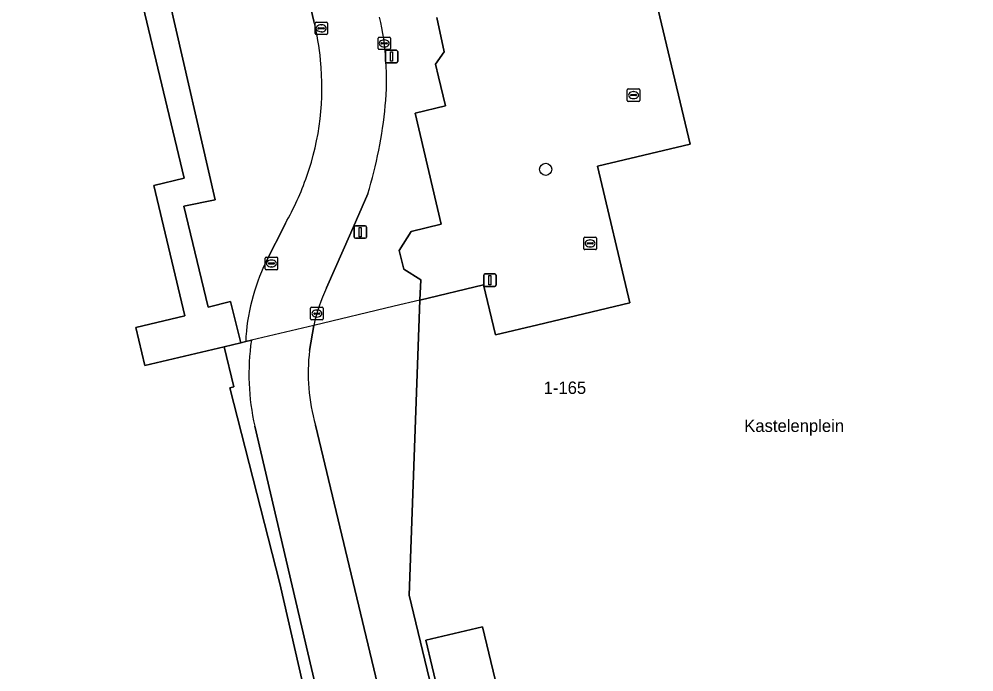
# Model space of a CAD drawing. Extents: x 158031 to 159244, y 380104 to 381214.
# Drawn here: x 158633 to 158709.8, y 381069.6 to 381122.2 of the extents above; entities that cross this region are included whole.
import ezdxf

# ---------------------------------------------------------------- set-up
doc = ezdxf.new("R2010")
doc.units = 0
for name, color, linetype in [('IMGEO_Boom', 7, 'Continuous'), ('IMGEO_Erf', 7, 'Continuous'), ('IMGEO_Fietspad_open', 7, 'Continuous'), ('IMGEO_Groenvoorziening', 7, 'Continuous'), ('IMGEO_Kolk', 7, 'Continuous'), ('IMGEO_Lichtmast', 7, 'Continuous'), ('IMGEO_Openbare_ruimte_label', 7, 'Continuous'), ('IMGEO_Pand', 7, 'Continuous'), ('IMGEO_Pand_nummerreeks', 7, 'Continuous'), ('IMGEO_Pand_overbouw', 7, 'Continuous'), ('IMGEO_Voetpad_open', 7, 'Continuous')]:
    doc.layers.add(name, color=color, linetype=linetype)

msp = doc.modelspace()

# ---------------------------------------------------------------- linework, layer by layer
at = {"layer": 'IMGEO_Boom'}
msp.add_circle((158675.313, 381110.081), 0.489, dxfattribs=at)
at = {"layer": 'IMGEO_Erf'}
msp.add_lwpolyline([(158649.956, 381099.453), (158648.16, 381098.984), (158646.199, 381107.111), (158648.716, 381107.638), (158645.048, 381123.62), (158652.56, 381125.45), (158652.278, 381126.645), (158645.129, 381124.941), (158643.16, 381133.203), (158643.063, 381133.582), (158640.707, 381133.047), (158640.926, 381132.147), (158638.737, 381131.547), (158639.036, 381130.293), (158641.122, 381130.79), (158646.229, 381109.362), (158643.793, 381108.782), (158646.294, 381098.289), (158642.351, 381097.35), (158643.08, 381094.288), (158649.46, 381095.809), (158650.797, 381096.127)], close=True, dxfattribs=at)
for points in [[(158666.549, 381122.304), (158667.138, 381119.545), (158666.437, 381118.553), (158666.683, 381117.527), (158667.246, 381115.177), (158664.817, 381114.595), (158666.898, 381105.662), (158664.506, 381105.072), (158663.525, 381103.55), (158663.903, 381102.051), (158665.264, 381101.197), (158665.203, 381099.561), (158670.307, 381100.778), (158671.265, 381096.758), (158674.689, 381097.574), (158682.089, 381099.338), (158679.469, 381110.332), (158686.935, 381112.111), (158682.717, 381129.81)], [(158671.249, 381069.048), (158670.241, 381073.279), (158665.679, 381072.191), (158666.699, 381067.911)]]:
    msp.add_lwpolyline(points, dxfattribs=at)
at = {"layer": 'IMGEO_Fietspad_open'}
for points in [[(158653.459, 381158.427), (158651.531, 381158.158), (158648.233, 381157.697), (158649.108, 381154.003), (158649.795, 381151.135), (158651.444, 381144.249), (158652.063, 381141.667), (158652.167, 381141.311), (158652.355, 381140.507), (158653.482, 381135.663), (158655.403, 381127.39), (158656.665, 381122.001)], [(158657.693, 381100.542), (158659.649, 381104.979), (158661, 381108.111)], [(158654.376, 381105.727), (158652.8, 381102.604)], [(158656.314, 381095.499), (158656.651, 381097.523)], [(158651.181, 381096.219), (158651.637, 381096.328)], [(158651.91, 381089.41), (158658.223, 381062.478), (158658.774, 381060.069), (158658.818, 381059.878), (158658.497, 381059.8), (158667.371, 381022.499), (158667.86, 381020.483), (158667.967, 381020.043), (158672.035, 381003.268), (158672.361, 381001.891), (158674.016, 380996.666), (158679.129, 380974.762), (158684.079, 380953.998), (158684.223, 380952.937), (158685.897, 380945.401), (158685.924, 380945.089), (158689.094, 380932.233), (158689.866, 380929.463)], [(158710.978, 380861.027), (158709.641, 380866.489), (158709.619, 380866.64), (158709.463, 380867.521), (158707.319, 380876.312), (158699.376, 380909.991), (158693.603, 380934.169), (158688.921, 380954.272), (158678.032, 381000), (158677.125, 381004.39), (158673.033, 381021.228), (158672.927, 381021.669), (158667.035, 381046.28), (158663.617, 381061.042), (158663.576, 381061.221), (158663, 381063.616), (158656.793, 381089.506)]]:
    msp.add_lwpolyline(points, dxfattribs=at)
for centre, radius, start, end in [((158637.564, 381117.118), 19.715, 5.07086, 14.33871), ((158639.727, 381117.327), 22.787, 354.64078, 12.68988), ((158635.964, 381116.636), 21.354, 340.55299, 5.98176), ((158626.724, 381118.634), 35.855, 342.93339, 354.50272), ((158634.049, 381117.242), 23.362, 330.46855, 340.71401), ((158667.53, 381095.471), 16.366, 154.16219, 177.38137), ((158671.379, 381094.129), 15.114, 154.89322, 167.02282), ((158670.578, 381093.611), 19.135, 171.83722, 192.68247), ((158671.651, 381093.709), 15.441, 173.3437, 195.79578)]:
    msp.add_arc(centre, radius, start, end, dxfattribs=at)
at = {"layer": 'IMGEO_Groenvoorziening'}
for points in [[(158656.665, 381122.001), (158655.403, 381127.39), (158652.278, 381126.645), (158652.56, 381125.45), (158645.048, 381123.62), (158648.716, 381107.638), (158646.199, 381107.111), (158648.16, 381098.984), (158649.956, 381099.453), (158650.797, 381096.127), (158651.181, 381096.219)], [(158652.8, 381102.604), (158654.376, 381105.727)]]:
    msp.add_lwpolyline(points, dxfattribs=at)
for centre, radius, start, end in [((158637.564, 381117.118), 19.715, 5.07086, 14.33871), ((158635.964, 381116.636), 21.354, 340.55299, 5.98176), ((158634.049, 381117.242), 23.362, 330.46855, 340.71401), ((158667.53, 381095.471), 16.366, 154.16219, 177.38137)]:
    msp.add_arc(centre, radius, start, end, dxfattribs=at)
at = {"layer": 'IMGEO_Kolk'}
for p, q in [((158656.838, 381121.925), (158657.69, 381121.925)), ((158656.763, 381120.999), (158656.763, 381121.851)), ((158657.022, 381121.419), (158657.022, 381121.431)), ((158657.46, 381121.382), (158657.062, 381121.382)), ((158657.065, 381121.468), (158657.463, 381121.468)), ((158657.274, 381121.145), (158657.249, 381121.145)), ((158657.251, 381121.705), (158657.276, 381121.705)), ((158657.506, 381121.431), (158657.506, 381121.419)), ((158657.764, 381121.851), (158657.764, 381120.999)), ((158657.69, 381120.925), (158656.838, 381120.925)), ((158661.83, 381119.788), (158661.83, 381120.64)), ((158661.905, 381120.714), (158662.757, 381120.714)), ((158662.318, 381120.494), (158662.343, 381120.494)), ((158662.831, 381120.64), (158662.831, 381119.788)), ((158662.757, 381119.714), (158661.905, 381119.714)), ((158662.089, 381120.208), (158662.089, 381120.22)), ((158662.527, 381120.171), (158662.129, 381120.171)), ((158662.132, 381120.257), (158662.53, 381120.257)), ((158662.341, 381119.934), (158662.316, 381119.934)), ((158662.573, 381120.22), (158662.573, 381120.208)), ((158681.953, 381116.55), (158682.805, 381116.55)), ((158681.878, 381115.624), (158681.878, 381116.476)), ((158682.137, 381116.044), (158682.137, 381116.056)), ((158682.575, 381116.007), (158682.177, 381116.007)), ((158682.18, 381116.093), (158682.578, 381116.093)), ((158682.389, 381115.77), (158682.364, 381115.77)), ((158682.366, 381116.33), (158682.391, 381116.33)), ((158682.621, 381116.056), (158682.621, 381116.044)), ((158682.879, 381116.476), (158682.879, 381115.624)), ((158682.805, 381115.55), (158681.953, 381115.55)), ((158678.388, 381103.694), (158678.388, 381104.546)), ((158678.463, 381104.62), (158679.315, 381104.62)), ((158678.876, 381104.4), (158678.901, 381104.4)), ((158679.389, 381104.546), (158679.389, 381103.694)), ((158679.315, 381103.62), (158678.463, 381103.62)), ((158678.647, 381104.114), (158678.647, 381104.126)), ((158679.085, 381104.077), (158678.687, 381104.077)), ((158678.69, 381104.163), (158679.088, 381104.163)), ((158678.899, 381103.84), (158678.874, 381103.84)), ((158679.131, 381104.126), (158679.131, 381104.114)), ((158652.753, 381102.08), (158652.753, 381102.932)), ((158652.828, 381103.006), (158653.68, 381103.006)), ((158653.241, 381102.786), (158653.266, 381102.786)), ((158653.754, 381102.932), (158653.754, 381102.08)), ((158653.68, 381102.006), (158652.828, 381102.006)), ((158653.012, 381102.5), (158653.012, 381102.512)), ((158653.45, 381102.463), (158653.052, 381102.463)), ((158653.055, 381102.549), (158653.453, 381102.549)), ((158653.264, 381102.226), (158653.239, 381102.226)), ((158653.496, 381102.512), (158653.496, 381102.5)), ((158656.407, 381098.052), (158656.407, 381098.904)), ((158656.482, 381098.978), (158657.334, 381098.978)), ((158657.408, 381098.904), (158657.408, 381098.052)), ((158656.666, 381098.472), (158656.666, 381098.484)), ((158657.104, 381098.435), (158656.706, 381098.435)), ((158656.709, 381098.521), (158657.107, 381098.521)), ((158656.918, 381098.198), (158656.893, 381098.198)), ((158656.895, 381098.758), (158656.92, 381098.758)), ((158657.15, 381098.484), (158657.15, 381098.472)), ((158657.334, 381097.978), (158656.482, 381097.978))]:
    msp.add_line(p, q, dxfattribs=at)
for points in [[(158656.838, 381121.925), (158657.69, 381121.925)], [(158656.763, 381120.999), (158656.763, 381121.851)], [(158657.764, 381121.851), (158657.764, 381120.999)], [(158657.69, 381120.925), (158656.838, 381120.925)], [(158661.83, 381119.788), (158661.83, 381120.64)], [(158661.905, 381120.714), (158662.757, 381120.714)], [(158662.831, 381120.64), (158662.831, 381119.788)], [(158662.757, 381119.714), (158661.905, 381119.714)], [(158681.953, 381116.55), (158682.805, 381116.55)], [(158681.878, 381115.624), (158681.878, 381116.476)], [(158682.879, 381116.476), (158682.879, 381115.624)], [(158682.805, 381115.55), (158681.953, 381115.55)], [(158678.388, 381103.694), (158678.388, 381104.546)], [(158678.463, 381104.62), (158679.315, 381104.62)], [(158679.389, 381104.546), (158679.389, 381103.694)], [(158679.315, 381103.62), (158678.463, 381103.62)], [(158652.753, 381102.08), (158652.753, 381102.932)], [(158652.828, 381103.006), (158653.68, 381103.006)], [(158653.754, 381102.932), (158653.754, 381102.08)], [(158653.68, 381102.006), (158652.828, 381102.006)], [(158656.407, 381098.052), (158656.407, 381098.904)], [(158656.482, 381098.978), (158657.334, 381098.978)], [(158657.408, 381098.904), (158657.408, 381098.052)], [(158657.334, 381097.978), (158656.482, 381097.978)]]:
    msp.add_lwpolyline(points, dxfattribs=at)
for centre, radius, start, end in [((158656.84, 381121.849), 0.0765, 91.55205, 178.44795), ((158656.84, 381121.849), 0.0765, 91.55205, 178.44795), ((158657.688, 381121.849), 0.0765, 1.55205, 88.44795), ((158657.688, 381121.849), 0.0765, 1.55205, 88.44795), ((158657.062, 381121.428), 0.0403, 85.87752, 175.75265), ((158657.059, 381121.418), 0.0366, 178.93798, 274.71019), ((158657.463, 381121.425), 0.043, 264.86636, 352.45326), ((158657.467, 381121.43), 0.0386, 1.73085, 96.63898), ((158656.84, 381121.001), 0.0765, 181.55205, 268.44795), ((158656.84, 381121.001), 0.0765, 181.55205, 268.44795), ((158657.688, 381121.001), 0.0765, 271.55205, 358.44795), ((158657.688, 381121.001), 0.0765, 271.55205, 358.44795), ((158661.907, 381120.638), 0.0765, 91.55205, 178.44795), ((158661.907, 381120.638), 0.0765, 91.55205, 178.44795), ((158662.755, 381120.638), 0.0765, 1.55205, 88.44795), ((158662.755, 381120.638), 0.0765, 1.55205, 88.44795), ((158661.907, 381119.79), 0.0765, 181.55205, 268.44795), ((158661.907, 381119.79), 0.0765, 181.55205, 268.44795), ((158662.129, 381120.217), 0.0403, 85.87752, 175.75265), ((158662.126, 381120.207), 0.0366, 178.93798, 274.71019), ((158662.53, 381120.214), 0.043, 264.86636, 352.45326), ((158662.534, 381120.219), 0.0386, 1.73085, 96.63898), ((158662.755, 381119.79), 0.0765, 271.55205, 358.44795), ((158662.755, 381119.79), 0.0765, 271.55205, 358.44795), ((158681.955, 381116.474), 0.0765, 91.55205, 178.44795), ((158681.955, 381116.474), 0.0765, 91.55205, 178.44795), ((158682.803, 381116.474), 0.0765, 1.55205, 88.44795), ((158682.803, 381116.474), 0.0765, 1.55205, 88.44795), ((158682.177, 381116.053), 0.0403, 85.87752, 175.75265), ((158682.174, 381116.043), 0.0366, 178.93798, 274.71019), ((158682.578, 381116.05), 0.043, 264.86636, 352.45326), ((158682.582, 381116.055), 0.0386, 1.73085, 96.63898), ((158681.955, 381115.626), 0.0765, 181.55205, 268.44795), ((158681.955, 381115.626), 0.0765, 181.55205, 268.44795), ((158682.803, 381115.626), 0.0765, 271.55205, 358.44795), ((158682.803, 381115.626), 0.0765, 271.55205, 358.44795), ((158678.465, 381104.544), 0.0765, 91.55205, 178.44795), ((158678.465, 381104.544), 0.0765, 91.55205, 178.44795), ((158679.313, 381104.544), 0.0765, 1.55205, 88.44795), ((158679.313, 381104.544), 0.0765, 1.55205, 88.44795), ((158678.465, 381103.696), 0.0765, 181.55205, 268.44795), ((158678.465, 381103.696), 0.0765, 181.55205, 268.44795), ((158678.687, 381104.123), 0.0403, 85.87752, 175.75265), ((158678.684, 381104.113), 0.0366, 178.93798, 274.71019), ((158679.088, 381104.12), 0.043, 264.86636, 352.45326), ((158679.092, 381104.125), 0.0386, 1.73085, 96.63898), ((158679.313, 381103.696), 0.0765, 271.55205, 358.44795), ((158679.313, 381103.696), 0.0765, 271.55205, 358.44795), ((158652.83, 381102.93), 0.0765, 91.55205, 178.44795), ((158652.83, 381102.93), 0.0765, 91.55205, 178.44795), ((158653.678, 381102.93), 0.0765, 1.55205, 88.44795), ((158653.678, 381102.93), 0.0765, 1.55205, 88.44795), ((158652.83, 381102.082), 0.0765, 181.55205, 268.44795), ((158652.83, 381102.082), 0.0765, 181.55205, 268.44795), ((158653.052, 381102.509), 0.0403, 85.87752, 175.75265), ((158653.049, 381102.499), 0.0366, 178.93798, 274.71019), ((158653.453, 381102.506), 0.043, 264.86636, 352.45326), ((158653.457, 381102.511), 0.0386, 1.73085, 96.63898), ((158653.678, 381102.082), 0.0765, 271.55205, 358.44795), ((158653.678, 381102.082), 0.0765, 271.55205, 358.44795), ((158656.484, 381098.902), 0.0765, 91.55205, 178.44795), ((158656.484, 381098.902), 0.0765, 91.55205, 178.44795), ((158657.332, 381098.902), 0.0765, 1.55205, 88.44795), ((158657.332, 381098.902), 0.0765, 1.55205, 88.44795), ((158656.706, 381098.481), 0.0403, 85.87752, 175.75265), ((158656.703, 381098.471), 0.0366, 178.93798, 274.71019), ((158657.107, 381098.478), 0.043, 264.86636, 352.45326), ((158657.111, 381098.483), 0.0386, 1.73085, 96.63898), ((158656.484, 381098.054), 0.0765, 181.55205, 268.44795), ((158656.484, 381098.054), 0.0765, 181.55205, 268.44795), ((158657.332, 381098.054), 0.0765, 271.55205, 358.44795), ((158657.332, 381098.054), 0.0765, 271.55205, 358.44795)]:
    msp.add_arc(centre, radius, start, end, dxfattribs=at)
for centre, major_axis, ratio, start_param, end_param in [((158657.25, 381121.425), (-0.387, 0.002), 0.722429, 4.712389, 7.853982), ((158657.275, 381121.425), (-0.39, 0.002), 0.717154, 1.570796, 4.712389), ((158662.317, 381120.214), (-0.387, 0.002), 0.722429, 4.712389, 7.853982), ((158662.342, 381120.214), (-0.39, 0.002), 0.717154, 1.570796, 4.712389), ((158682.365, 381116.05), (-0.387, 0.002), 0.722429, 4.712389, 7.853982), ((158682.39, 381116.05), (-0.39, 0.002), 0.717154, 1.570796, 4.712389), ((158678.875, 381104.12), (-0.387, 0.002), 0.722429, 4.712389, 7.853982), ((158678.9, 381104.12), (-0.39, 0.002), 0.717154, 1.570796, 4.712389), ((158653.24, 381102.506), (-0.387, 0.002), 0.722429, 4.712389, 7.853982), ((158653.265, 381102.506), (-0.39, 0.002), 0.717154, 1.570796, 4.712389), ((158656.894, 381098.478), (-0.387, 0.002), 0.722429, 4.712389, 7.853982), ((158656.919, 381098.478), (-0.39, 0.002), 0.717154, 1.570796, 4.712389)]:
    msp.add_ellipse(centre, major_axis=major_axis, ratio=ratio, start_param=start_param, end_param=end_param, dxfattribs=at)
at = {"layer": 'IMGEO_Lichtmast'}
for p, q in [((158662.519, 381119.656), (158663.309, 381119.656)), ((158663.309, 381119.656), (158662.519, 381119.656)), ((158662.419, 381118.756), (158662.419, 381119.556)), ((158662.419, 381119.556), (158662.419, 381118.756)), ((158663.409, 381119.556), (158663.409, 381118.756)), ((158663.409, 381118.756), (158663.409, 381119.556)), ((158663.309, 381118.656), (158662.519, 381118.656)), ((158662.519, 381118.656), (158663.309, 381118.656)), ((158659.902, 381104.629), (158659.902, 381105.429)), ((158659.902, 381105.429), (158659.902, 381104.629)), ((158660.002, 381105.529), (158660.792, 381105.529)), ((158660.792, 381105.529), (158660.002, 381105.529)), ((158660.892, 381105.429), (158660.892, 381104.629)), ((158660.892, 381104.629), (158660.892, 381105.429)), ((158660.792, 381104.529), (158660.002, 381104.529)), ((158660.002, 381104.529), (158660.792, 381104.529)), ((158670.328, 381100.763), (158670.328, 381101.563)), ((158670.328, 381101.563), (158670.328, 381100.763)), ((158670.428, 381101.663), (158671.218, 381101.663)), ((158671.218, 381101.663), (158670.428, 381101.663)), ((158671.318, 381101.563), (158671.318, 381100.763)), ((158671.318, 381100.763), (158671.318, 381101.563)), ((158671.218, 381100.663), (158670.428, 381100.663)), ((158670.428, 381100.663), (158671.218, 381100.663))]:
    msp.add_line(p, q, dxfattribs=at)
for points in [[(158662.839, 381119.531), (158662.989, 381119.531), (158662.989, 381118.781), (158662.839, 381118.781), (158662.839, 381119.531)], [(158660.322, 381105.404), (158660.472, 381105.404), (158660.472, 381104.654), (158660.322, 381104.654), (158660.322, 381105.404)], [(158670.748, 381101.538), (158670.898, 381101.538), (158670.898, 381100.788), (158670.748, 381100.788), (158670.748, 381101.538)]]:
    msp.add_lwpolyline(points, dxfattribs=at)
for centre, start, end in [((158662.519, 381119.556), 90, 180), ((158662.519, 381119.556), 90, 180), ((158663.309, 381119.556), 0, 90), ((158663.309, 381119.556), 360, 90), ((158662.519, 381118.756), 180, 270), ((158662.519, 381118.756), 180, 270), ((158663.309, 381118.756), 270, 0), ((158663.309, 381118.756), 270, 0), ((158660.002, 381105.429), 90, 180), ((158660.002, 381105.429), 90, 180), ((158660.792, 381105.429), 0, 90), ((158660.792, 381105.429), 360, 90), ((158660.002, 381104.629), 180, 270), ((158660.002, 381104.629), 180, 270), ((158660.792, 381104.629), 270, 0), ((158660.792, 381104.629), 270, 0), ((158670.428, 381101.563), 90, 180), ((158670.428, 381101.563), 90, 180), ((158671.218, 381101.563), 0, 90), ((158671.218, 381101.563), 360, 90), ((158670.428, 381100.763), 180, 270), ((158670.428, 381100.763), 180, 270), ((158671.218, 381100.763), 270, 0), ((158671.218, 381100.763), 270, 0)]:
    msp.add_arc(centre, 0.1, start, end, dxfattribs=at)
at = {"layer": 'IMGEO_Pand'}
for points in [[(158649.91, 381092.506), (158650.231, 381092.583), (158649.46, 381095.809), (158643.08, 381094.288), (158642.351, 381097.35), (158646.294, 381098.289), (158643.793, 381108.782), (158646.229, 381109.362), (158641.122, 381130.79), (158639.036, 381130.293), (158638.737, 381131.547), (158637.803, 381135.465), (158634.392, 381134.652), (158633.67, 381137.679), (158625.876, 381135.822)], [(158682.717, 381129.81), (158686.935, 381112.111), (158679.469, 381110.332), (158682.089, 381099.338), (158674.689, 381097.574), (158671.265, 381096.758), (158670.307, 381100.778), (158665.203, 381099.561), (158664.329, 381075.825), (158667.037, 381064.578)], [(158619.522, 381070.32), (158619.776, 381069.252), (158609.269, 381066.698), (158610.081, 381063.256), (158610.74, 381060.463), (158617.983, 381029.77), (158618.628, 381027.038), (158651.493, 381034.852), (158645.733, 381059.501), (158657.25, 381062.246), (158653.932, 381076.761), (158649.91, 381092.506)], [(158666.699, 381067.911), (158665.679, 381072.191), (158670.241, 381073.279), (158671.249, 381069.048)]]:
    msp.add_lwpolyline(points, dxfattribs=at)
at = {"layer": 'IMGEO_Pand_overbouw'}
msp.add_lwpolyline([(158657.25, 381062.246), (158658.223, 381062.478), (158663, 381063.616), (158667.037, 381064.578), (158664.329, 381075.825), (158665.203, 381099.561), (158663.133, 381099.068), (158656.651, 381097.523), (158651.637, 381096.328), (158651.181, 381096.219), (158650.797, 381096.127), (158649.46, 381095.809), (158650.231, 381092.583), (158649.91, 381092.506), (158653.932, 381076.761)], close=True, dxfattribs=at)
at = {"layer": 'IMGEO_Voetpad_open'}
for points in [[(158667.037, 381064.578), (158664.329, 381075.825), (158665.203, 381099.561), (158665.264, 381101.197), (158663.903, 381102.051), (158663.525, 381103.55), (158664.506, 381105.072), (158666.898, 381105.662), (158664.817, 381114.595), (158667.246, 381115.177), (158666.683, 381117.527), (158666.437, 381118.553), (158667.138, 381119.545), (158666.549, 381122.304)], [(158661, 381108.111), (158659.649, 381104.979), (158657.693, 381100.542)], [(158656.651, 381097.523), (158656.314, 381095.499)], [(158651.637, 381096.328), (158651.181, 381096.219), (158650.797, 381096.127), (158649.46, 381095.809), (158650.231, 381092.583), (158649.91, 381092.506), (158653.932, 381076.761), (158657.25, 381062.246), (158657.801, 381059.836), (158657.849, 381059.631), (158658.269, 381059.727), (158667.145, 381022.432), (158667.622, 381020.426), (158667.491, 381020.395), (158671.666, 381003.181), (158672.035, 381003.268), (158667.967, 381020.043), (158667.86, 381020.483), (158667.371, 381022.499), (158658.497, 381059.8), (158658.818, 381059.878), (158658.774, 381060.069), (158658.223, 381062.478), (158651.91, 381089.41)], [(158656.793, 381089.506), (158663, 381063.616), (158663.576, 381061.221), (158663.617, 381061.042), (158667.035, 381046.28), (158672.927, 381021.669), (158673.033, 381021.228), (158677.125, 381004.39), (158678.032, 381000), (158688.921, 380954.272), (158693.603, 380934.169), (158699.376, 380909.991), (158707.319, 380876.312), (158709.463, 380867.521), (158709.619, 380866.64)]]:
    msp.add_lwpolyline(points, dxfattribs=at)
for centre, radius, start, end in [((158639.727, 381117.327), 22.787, 354.64078, 12.68988), ((158626.724, 381118.634), 35.855, 342.93339, 354.50272), ((158671.379, 381094.129), 15.114, 154.89322, 167.02282), ((158670.578, 381093.611), 19.135, 171.83722, 192.68247), ((158671.651, 381093.709), 15.441, 173.3437, 195.79578)]:
    msp.add_arc(centre, radius, start, end, dxfattribs=at)

# ---------------------------------------------------------------- texts
at = {"layer": 'IMGEO_Openbare_ruimte_label'}
msp.add_text('Kastelenplein', height=1, dxfattribs=at).set_placement((158691.285, 381088.953))
at = {"layer": 'IMGEO_Pand_nummerreeks'}
msp.add_text('1-165', height=1, dxfattribs=at).set_placement((158675.148, 381092.01))

doc.saveas('drawing.dxf')
